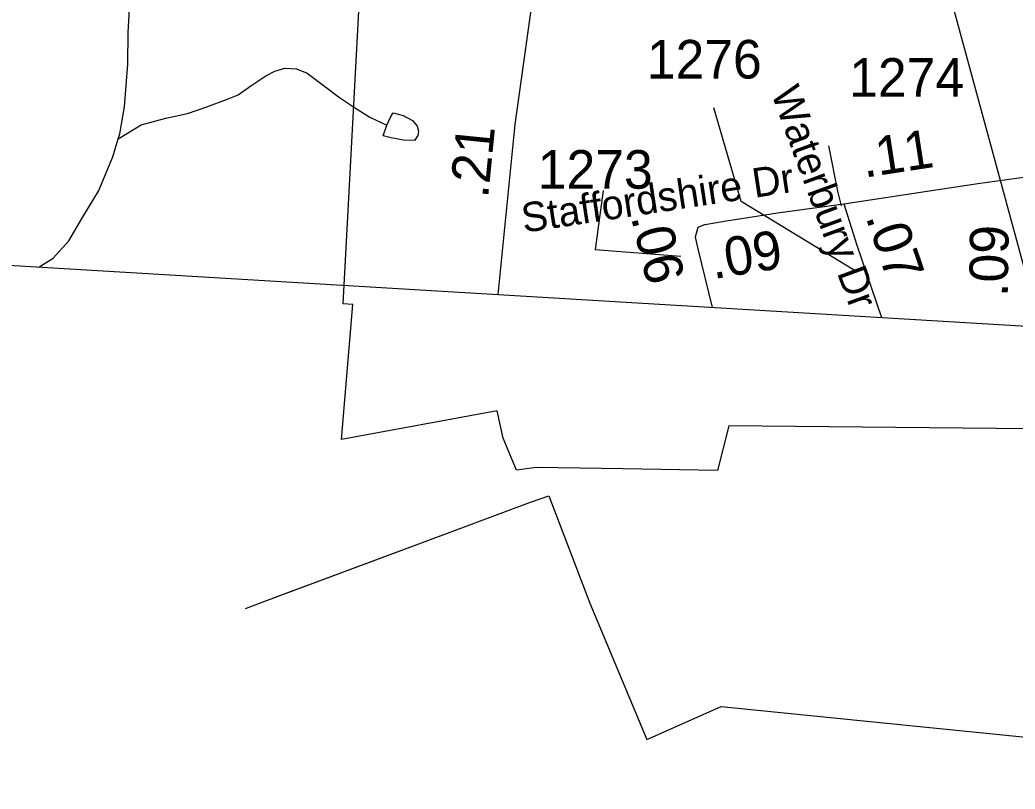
# Model space of a CAD drawing. Extents: x 1662474 to 1856135, y 779280 to 917889.
# Drawn here: x 1721816 to 1725038, y 788133 to 790623 of the extents above; entities that cross this region are included whole.
import ezdxf

# ---------------------------------------------------------------- set-up
doc = ezdxf.new("R2010")
doc.units = 0
for name, color, linetype in [('Exist Boundary Political City Limit New', 7, 'Continuous'), ('Exist Boundary Political CountyLine', 7, 'Continuous'), ('Exist Hydrographic Misc Water Feature', 7, 'Continuous'), ('Exist Road Non-System Type 51', 7, 'Continuous'), ('Exist Road Secondary Mileage Hundredths English Label', 7, 'Continuous'), ('Exist Road Secondary Mileage Tenths English Label', 7, 'Continuous'), ('Exist Road Secondary Type 51 Attributed', 7, 'Continuous'), ('Exist Road Secondary Type 51 Label', 7, 'Continuous'), ('Exist Road Secondary Type 51 Number Label', 7, 'Continuous'), ('Map Preparation Boundary City Limit Buffer Line', 7, 'Continuous')]:
    doc.layers.add(name, color=color, linetype=linetype)

msp = doc.modelspace()

# ---------------------------------------------------------------- linework, layer by layer
at = {"layer": 'Exist Boundary Political City Limit New'}
for points in [[(1725084.6, 789299.5), (1724111.4, 789308.8), (1724074.4, 789164.2), (1723768.5, 789169.8), (1723488.5, 789174.6), (1723423.8, 789165.6), (1723381, 789269.1), (1723361.4, 789357.1), (1722857.6, 789265.1), (1722894.2, 789702.1), (1722863.4, 789703.9), (1722928.2, 790935)], [(1722640.5, 788752.7), (1723200.1, 788961.4), (1723469.6, 789061.9), (1723528.8, 789081.9), (1723661.2, 788735.1), (1723846, 788292.9), (1724086.1, 788400.1), (1725266.4, 788281.1)]]:
    msp.add_lwpolyline(points, dxfattribs=at)
at = {"layer": 'Exist Boundary Political CountyLine'}
msp.add_lwpolyline([(1690037.5, 791664.5), (1701364.2, 790957.5), (1714716, 790252.3), (1740499.2, 788706.5), (1750629.1, 788065.3), (1759370.2, 787540.1), (1762189.4, 787333), (1768414.3, 786933.6), (1776472.8, 786425.7), (1794607.1, 785397.2), (1814974.6, 784258.7), (1839558.3, 782880.6)], dxfattribs=at)
at = {"layer": 'Exist Hydrographic Misc Water Feature'}
for points in [[(1722134, 790238.4), (1722140.2, 790254.4), (1722155.1, 790342.2), (1722166.2, 790480.2), (1722167.2, 790582.3), (1722174.6, 790716.2), (1722193.1, 790990.2), (1722213, 791176), (1722227.5, 791225.9), (1722229, 791393.9), (1722226.9, 791604), (1722223.6, 791686.1), (1722218.3, 791740.1), (1722216.9, 791800.2), (1722219.1, 791846.1), (1722225.5, 791870.1)], [(1725113.8, 789651.1), (1724818.4, 790739.6)], [(1722134, 790238.4), (1722208.5, 790283.7), (1722288.6, 790305), (1722359, 790320.3), (1722421.1, 790341.8), (1722485.3, 790365.2), (1722523.4, 790380.8), (1722563.8, 790410.5), (1722612, 790442), (1722642.1, 790457.7), (1722674.3, 790467.4), (1722712.3, 790465.1), (1722746.1, 790450.7), (1722797.8, 790412.2), (1722851.5, 790371.7), (1722903.2, 790337.2), (1722948.9, 790308.8), (1723004.7, 790282.3)], [(1723004.7, 790282.3), (1723017, 790310.2), (1723025, 790322.1), (1723057.2, 790313.7), (1723086.9, 790297.4), (1723102.7, 790279.3), (1723106.6, 790263.2), (1723104.5, 790249.3), (1723094.3, 790233.4), (1723058.2, 790233.7), (1723018.4, 790242.1), (1722992.4, 790248.3), (1723004.7, 790282.3)], [(1723004.7, 790282.3), (1723017, 790310.2), (1723025, 790322.1), (1723057.2, 790313.7), (1723086.9, 790297.4), (1723102.7, 790279.3), (1723106.6, 790263.2), (1723104.5, 790249.3), (1723094.3, 790233.4), (1723058.2, 790233.7), (1723018.4, 790242.1), (1722992.4, 790248.3), (1723004.7, 790282.3)], [(1721877.3, 789823), (1721884.1, 789826.7), (1721924.3, 789852.3), (1721974.7, 789907.9), (1722019.6, 789983.5), (1722070.5, 790069), (1722117.4, 790180.6), (1722134, 790238.4)]]:
    msp.add_lwpolyline(points, dxfattribs=at)
at = {"layer": 'Exist Road Non-System Type 51'}
msp.add_lwpolyline([(1724434.4, 790215.4), (1724463.2, 790068.4), (1724475.4, 790021.4)], dxfattribs=at)
at = {"layer": 'Exist Road Secondary Type 51 Attributed'}
for points in [[(1723496.2, 790837.3), (1723474.6, 790686.1), (1723418.4, 790284.3), (1723363.7, 789733.9)], [(1724484.1, 790027.6), (1724753, 790068.8), (1724917.9, 790094.2), (1725073.3, 790115)], [(1724034.9, 789960.9), (1724102.5, 789973.1), (1724132, 789976.9), (1724268.4, 789999.1), (1724484.1, 790027.6)], [(1724484.1, 790027.6), (1724525.3, 789894.5), (1724605.6, 789659.4)], [(1724034.9, 789960.9), (1724011.5, 789951.5), (1724002, 789919.8), (1724011.5, 789881.8), (1724057.5, 789692.3)]]:
    msp.add_lwpolyline(points, dxfattribs=at)
at = {"layer": 'Exist Road Secondary Type 51 Label'}
msp.add_lwpolyline([(1723704.5, 790071.4), (1723678.9, 789879.6), (1723955.9, 789858.3)], dxfattribs=at)
at = {"layer": 'Exist Road Secondary Type 51 Number Label'}
msp.add_lwpolyline([(1724520.6, 789810.9), (1724151.3, 790035.3), (1724062.4, 790339.2)], dxfattribs=at)
at = {"layer": 'Map Preparation Boundary City Limit Buffer Line'}
for points in [[(1725084.6, 789299.5), (1724111.4, 789308.8), (1724074.4, 789164.2), (1723768.5, 789169.8), (1723488.5, 789174.6), (1723423.8, 789165.6), (1723381, 789269.1), (1723361.4, 789357.1), (1722857.6, 789265.1), (1722894.2, 789702.1), (1722863.4, 789703.9), (1722928.2, 790935)], [(1722546.9, 788717.8), (1722600.4, 788737.8), (1723200.1, 788961.4), (1723469.6, 789061.9), (1723528.8, 789081.9), (1723661.2, 788735.1), (1723846, 788292.9), (1724086.1, 788400.1), (1725266.4, 788281.1)]]:
    msp.add_lwpolyline(points, dxfattribs=at)

# ---------------------------------------------------------------- texts
at = {"layer": 'Exist Road Secondary Mileage Hundredths English Label'}
msp.add_text('.21', height=125, rotation=84.3272, dxfattribs=at).set_placement((1723331.7, 790044))
at = {"layer": 'Exist Road Secondary Mileage Tenths English Label'}
for s, rotation, p in [('.11', 8.7415, (1724550, 790112.3)), ('.06', 283.6319, (1723794.1, 789984.9)), ('.07', 288.8623, (1724553.3, 789985.8)), ('.09', 9.2418, (1724061.4, 789784.1)), ('.09', 89.2358, (1725014.2, 789726))]:
    msp.add_text(s, height=125, rotation=rotation, dxfattribs=at).set_placement(p)
at = {"layer": 'Exist Road Secondary Type 51 Label'}
for s, rotation, p in [('Waterbury Dr', 290.1257, (1724246.8, 790388.5)), ('Staffordshire Dr', 8.6205, (1723447.6, 789934.1))]:
    msp.add_text(s, height=95, rotation=rotation, dxfattribs=at).set_placement(p)
at = {"layer": 'Exist Road Secondary Type 51 Number Label'}
for s, p in [('1276', (1723846, 790433.6)), ('1274', (1724501, 790374.7)), ('1273', (1723493, 790076.9))]:
    msp.add_text(s, height=125, dxfattribs=at).set_placement(p)

doc.saveas('drawing.dxf')
